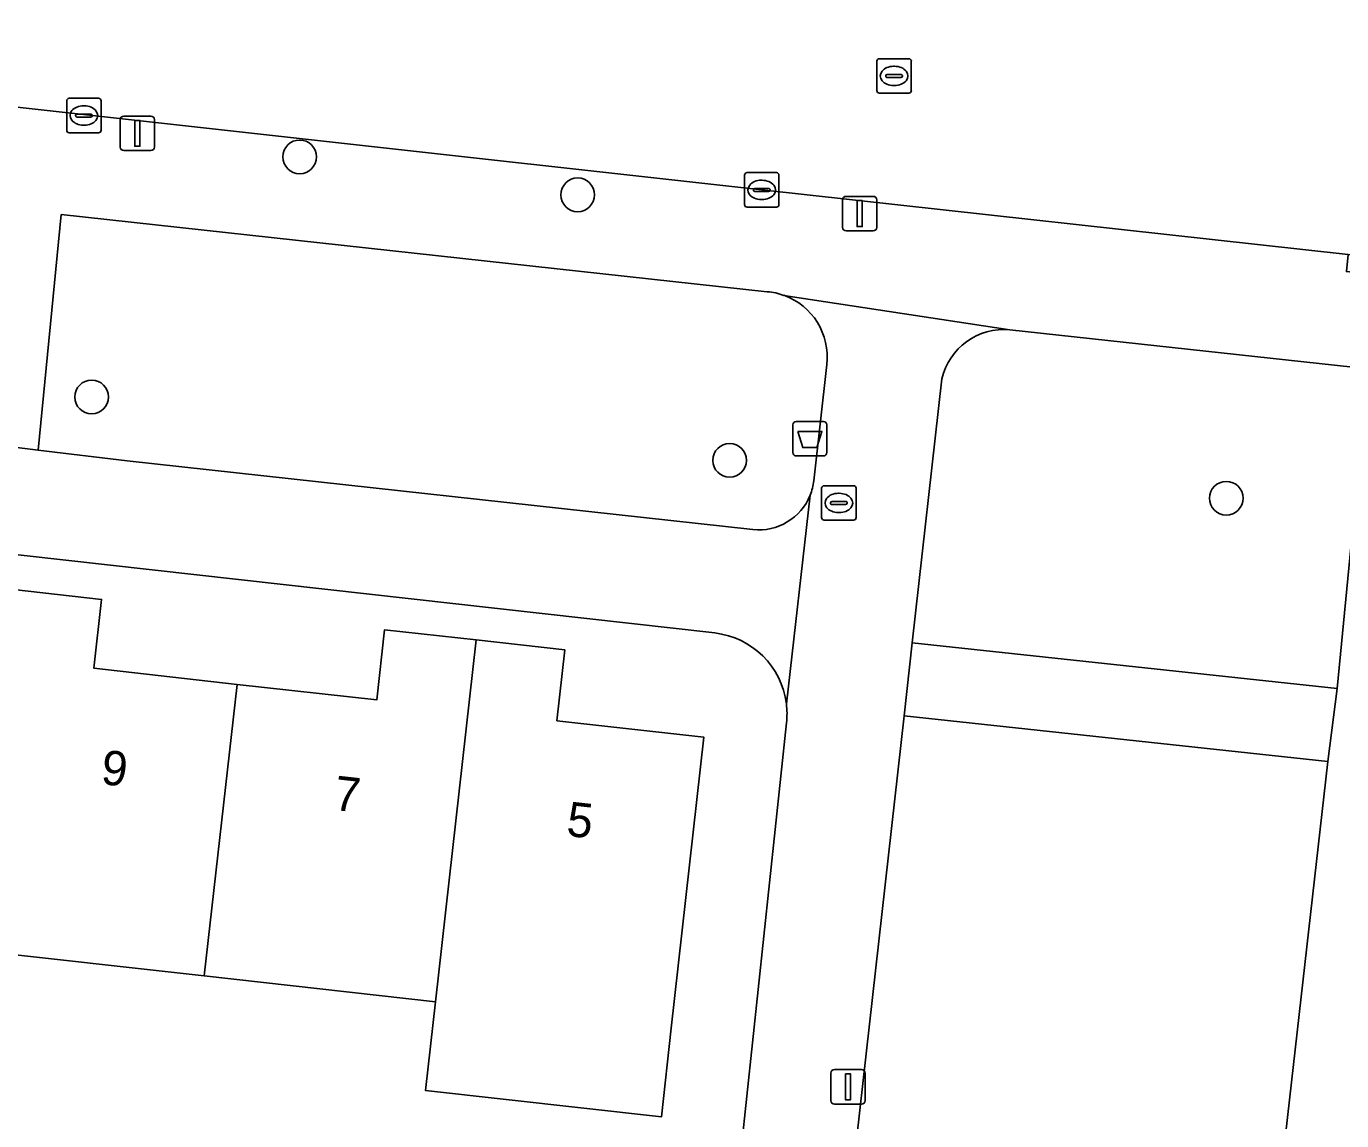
# Model space of a CAD drawing. Extents: x 161928 to 163071, y 386474 to 387428.
# Drawn here: x 162719.36 to 162757.53, y 387065.62 to 387097.36 of the extents above; entities that cross this region are included whole.
import ezdxf

# ---------------------------------------------------------------- set-up
doc = ezdxf.new("R2010")
doc.units = 0
for name, color, linetype in [('IMGEO_Afvalbak', 7, 'Continuous'), ('IMGEO_Boom', 7, 'Continuous'), ('IMGEO_Erf', 7, 'Continuous'), ('IMGEO_Groenvoorziening', 7, 'Continuous'), ('IMGEO_Kolk', 7, 'Continuous'), ('IMGEO_Lichtmast', 7, 'Continuous'), ('IMGEO_Pand', 7, 'Continuous'), ('IMGEO_Pand_nummerreeks', 7, 'Continuous'), ('IMGEO_Rijbaan_lokaal_open', 7, 'Continuous'), ('IMGEO_Rioolput', 7, 'Continuous'), ('IMGEO_Voetpad_open', 7, 'Continuous')]:
    doc.layers.add(name, color=color, linetype=linetype)

msp = doc.modelspace()

# ---------------------------------------------------------------- linework, layer by layer
at = {"layer": 'IMGEO_Afvalbak'}
for p, q in [((162741.698, 387085.898), (162742.488, 387085.898)), ((162742.488, 387085.898), (162741.698, 387085.898)), ((162741.598, 387084.998), (162741.598, 387085.798)), ((162741.598, 387085.798), (162741.598, 387084.998)), ((162742.588, 387085.798), (162742.588, 387084.998)), ((162742.588, 387084.998), (162742.588, 387085.798)), ((162742.488, 387084.898), (162741.698, 387084.898)), ((162741.698, 387084.898), (162742.488, 387084.898))]:
    msp.add_line(p, q, dxfattribs=at)
msp.add_lwpolyline([(162741.741, 387085.612), (162742.445, 387085.612), (162742.296, 387085.142), (162741.89, 387085.142), (162741.741, 387085.612)], dxfattribs=at)
for centre, start, end in [((162741.698, 387085.798), 90, 180), ((162741.698, 387085.798), 90, 180), ((162742.488, 387085.798), 0, 90), ((162742.488, 387085.798), 360, 90), ((162741.698, 387084.998), 180, 270), ((162741.698, 387084.998), 180, 270), ((162742.488, 387084.998), 270, 0), ((162742.488, 387084.998), 270, 0)]:
    msp.add_arc(centre, 0.1, start, end, dxfattribs=at)
at = {"layer": 'IMGEO_Boom'}
for centre in [(162727.29, 387093.574), (162735.357, 387092.473), (162721.254, 387086.61), (162739.766, 387084.771), (162754.176, 387083.673)]:
    msp.add_circle(centre, 0.489, dxfattribs=at)
at = {"layer": 'IMGEO_Erf'}
msp.add_lwpolyline([(162794.847, 387039.225), (162793.403, 387039.835), (162797.378, 387076.371), (162798.111, 387083.112), (162758.294, 387087.427), (162757.39, 387078.149), (162757.125, 387076.034), (162754.614, 387053.932), (162754.399, 387051.81), (162753.097, 387040.852), (162752.769, 387038.09), (162765.128, 387034.098), (162783.462, 387032.587), (162787.129, 387032.285), (162788.283, 387031.326)], close=True, dxfattribs=at)
for points in [[(162739.334, 387079.764), (162697.865, 387084.409)], [(162718.987, 387081.023), (162721.542, 387080.737), (162721.318, 387078.739), (162725.472, 387078.274), (162729.526, 387077.821), (162729.754, 387079.859), (162732.408, 387079.562), (162734.984, 387079.274), (162734.753, 387077.216), (162739.019, 387076.738), (162738.074, 387068.3), (162737.786, 387065.725), (162730.944, 387066.491), (162731.232, 387069.066), (162724.524, 387069.817), (162717.816, 387070.568)], [(162739.116, 387055.502), (162741.417, 387077.16)]]:
    msp.add_lwpolyline(points, dxfattribs=at)
for centre, radius, start, end in [((162739.074, 387077.421), 2.357, 7.0896, 83.6593), ((162739.042, 387077.419), 2.389, 353.78, 7.0504)]:
    msp.add_arc(centre, radius, start, end, dxfattribs=at)
at = {"layer": 'IMGEO_Groenvoorziening'}
for points in [[(162740.856, 387089.663), (162720.374, 387091.902), (162719.703, 387085.062), (162722.282, 387084.761), (162740.443, 387082.763)], [(162758.294, 387087.427), (162747.899, 387088.553)], [(162742.207, 387084.179), (162742.587, 387087.552)], [(162745.926, 387087.132), (162745.066, 387079.479), (162757.39, 387078.149), (162758.294, 387087.427)]]:
    msp.add_lwpolyline(points, dxfattribs=at)
msp.add_lwpolyline([(162754.614, 387053.932), (162757.125, 387076.034), (162744.828, 387077.363), (162742.345, 387055.26)], close=True, dxfattribs=at)
for centre, radius, start, end in [((162740.699, 387087.78), 1.889, 70.1214, 85.2215), ((162740.693, 387087.765), 1.906, 353.5858, 70.1317), ((162747.718, 387086.724), 1.838, 84.3455, 167.1791), ((162740.592, 387084.365), 1.625, 338.1621, 353.4439), ((162740.613, 387084.357), 1.603, 263.8967, 338.1426)]:
    msp.add_arc(centre, radius, start, end, dxfattribs=at)
at = {"layer": 'IMGEO_Kolk'}
for p, q in [((162720.53, 387094.347), (162720.53, 387095.199)), ((162720.605, 387095.273), (162721.457, 387095.273)), ((162721.531, 387095.199), (162721.531, 387094.347)), ((162720.789, 387094.767), (162720.789, 387094.779)), ((162721.227, 387094.73), (162720.829, 387094.73)), ((162720.832, 387094.816), (162721.23, 387094.816)), ((162721.018, 387095.053), (162721.043, 387095.053)), ((162721.273, 387094.779), (162721.273, 387094.767)), ((162721.041, 387094.493), (162721.016, 387094.493)), ((162721.457, 387094.273), (162720.605, 387094.273)), ((162740.196, 387092.19), (162740.196, 387093.042)), ((162740.271, 387093.116), (162741.123, 387093.116)), ((162740.684, 387092.896), (162740.709, 387092.896)), ((162741.197, 387093.042), (162741.197, 387092.19)), ((162740.455, 387092.61), (162740.455, 387092.622)), ((162740.893, 387092.573), (162740.495, 387092.573)), ((162740.498, 387092.659), (162740.896, 387092.659)), ((162740.939, 387092.622), (162740.939, 387092.61)), ((162741.123, 387092.116), (162740.271, 387092.116)), ((162740.707, 387092.336), (162740.682, 387092.336))]:
    msp.add_line(p, q, dxfattribs=at)
for points in [[(162720.53, 387094.347), (162720.53, 387095.199)], [(162720.605, 387095.273), (162721.457, 387095.273)], [(162721.531, 387095.199), (162721.531, 387094.347)], [(162721.457, 387094.273), (162720.605, 387094.273)], [(162740.196, 387092.19), (162740.196, 387093.042)], [(162740.271, 387093.116), (162741.123, 387093.116)], [(162741.197, 387093.042), (162741.197, 387092.19)], [(162741.123, 387092.116), (162740.271, 387092.116)]]:
    msp.add_lwpolyline(points, dxfattribs=at)
for centre, radius, start, end in [((162720.607, 387095.197), 0.0765, 91.552, 178.448), ((162720.607, 387095.197), 0.0765, 91.552, 178.448), ((162721.455, 387095.197), 0.0765, 1.552, 88.448), ((162721.455, 387095.197), 0.0765, 1.552, 88.448), ((162720.829, 387094.776), 0.0403, 85.8775, 175.7526), ((162720.826, 387094.766), 0.0366, 178.938, 274.7102), ((162721.23, 387094.773), 0.043, 264.8664, 352.4533), ((162721.234, 387094.778), 0.0386, 1.7309, 96.639), ((162720.607, 387094.349), 0.0765, 181.552, 268.448), ((162720.607, 387094.349), 0.0765, 181.552, 268.448), ((162721.455, 387094.349), 0.0765, 271.552, 358.448), ((162721.455, 387094.349), 0.0765, 271.552, 358.448), ((162740.273, 387093.04), 0.0765, 91.552, 178.448), ((162740.273, 387093.04), 0.0765, 91.552, 178.448), ((162741.121, 387093.04), 0.0765, 1.552, 88.448), ((162741.121, 387093.04), 0.0765, 1.552, 88.448), ((162740.495, 387092.619), 0.0403, 85.8775, 175.7526), ((162740.492, 387092.609), 0.0366, 178.938, 274.7102), ((162740.896, 387092.616), 0.043, 264.8664, 352.4533), ((162740.9, 387092.621), 0.0386, 1.7309, 96.639), ((162740.273, 387092.192), 0.0765, 181.552, 268.448), ((162740.273, 387092.192), 0.0765, 181.552, 268.448), ((162741.121, 387092.192), 0.0765, 271.552, 358.448), ((162741.121, 387092.192), 0.0765, 271.552, 358.448)]:
    msp.add_arc(centre, radius, start, end, dxfattribs=at)
for centre, major_axis, ratio, start_param, end_param in [((162721.017, 387094.773), (-0.387, 0.002), 0.722429, 4.712389, 7.853982), ((162721.042, 387094.773), (-0.39, 0.002), 0.717154, 1.570796, 4.712389), ((162740.683, 387092.616), (-0.387, 0.002), 0.722429, 4.712389, 7.853982), ((162740.708, 387092.616), (-0.39, 0.002), 0.717154, 1.570796, 4.712389)]:
    msp.add_ellipse(centre, major_axis=major_axis, ratio=ratio, start_param=start_param, end_param=end_param, dxfattribs=at)
at = {"layer": 'IMGEO_Lichtmast'}
for p, q in [((162722.186, 387094.757), (162722.976, 387094.757)), ((162722.976, 387094.757), (162722.186, 387094.757)), ((162722.086, 387093.857), (162722.086, 387094.657)), ((162722.086, 387094.657), (162722.086, 387093.857)), ((162723.076, 387094.657), (162723.076, 387093.857)), ((162723.076, 387093.857), (162723.076, 387094.657)), ((162722.976, 387093.757), (162722.186, 387093.757)), ((162722.186, 387093.757), (162722.976, 387093.757)), ((162743.144, 387092.429), (162743.934, 387092.429)), ((162743.934, 387092.429), (162743.144, 387092.429)), ((162743.044, 387091.529), (162743.044, 387092.329)), ((162743.044, 387092.329), (162743.044, 387091.529)), ((162744.034, 387092.329), (162744.034, 387091.529)), ((162744.034, 387091.529), (162744.034, 387092.329)), ((162743.934, 387091.429), (162743.144, 387091.429)), ((162743.144, 387091.429), (162743.934, 387091.429)), ((162742.705, 387066.2), (162742.705, 387067)), ((162742.705, 387067), (162742.705, 387066.2)), ((162742.805, 387067.1), (162743.595, 387067.1)), ((162743.595, 387067.1), (162742.805, 387067.1)), ((162743.695, 387067), (162743.695, 387066.2)), ((162743.695, 387066.2), (162743.695, 387067)), ((162743.595, 387066.1), (162742.805, 387066.1)), ((162742.805, 387066.1), (162743.595, 387066.1))]:
    msp.add_line(p, q, dxfattribs=at)
for points in [[(162722.506, 387094.632), (162722.656, 387094.632), (162722.656, 387093.882), (162722.506, 387093.882), (162722.506, 387094.632)], [(162743.464, 387092.304), (162743.614, 387092.304), (162743.614, 387091.554), (162743.464, 387091.554), (162743.464, 387092.304)], [(162743.125, 387066.975), (162743.275, 387066.975), (162743.275, 387066.225), (162743.125, 387066.225), (162743.125, 387066.975)]]:
    msp.add_lwpolyline(points, dxfattribs=at)
for centre, start, end in [((162722.186, 387094.657), 90, 180), ((162722.186, 387094.657), 90, 180), ((162722.976, 387094.657), 0, 90), ((162722.976, 387094.657), 360, 90), ((162722.186, 387093.857), 180, 270), ((162722.186, 387093.857), 180, 270), ((162722.976, 387093.857), 270, 0), ((162722.976, 387093.857), 270, 0), ((162743.144, 387092.329), 90, 180), ((162743.144, 387092.329), 90, 180), ((162743.934, 387092.329), 0, 90), ((162743.934, 387092.329), 360, 90), ((162743.144, 387091.529), 180, 270), ((162743.144, 387091.529), 180, 270), ((162743.934, 387091.529), 270, 0), ((162743.934, 387091.529), 270, 0), ((162742.805, 387067), 90, 180), ((162742.805, 387067), 90, 180), ((162743.595, 387067), 0, 90), ((162743.595, 387067), 360, 90), ((162742.805, 387066.2), 180, 270), ((162742.805, 387066.2), 180, 270), ((162743.595, 387066.2), 270, 0), ((162743.595, 387066.2), 270, 0)]:
    msp.add_arc(centre, 0.1, start, end, dxfattribs=at)
at = {"layer": 'IMGEO_Pand'}
for points in [[(162717.816, 387070.568), (162724.524, 387069.817), (162725.472, 387078.274), (162721.318, 387078.739), (162721.542, 387080.737), (162718.987, 387081.023)], [(162732.408, 387079.562), (162729.754, 387079.859), (162729.526, 387077.821), (162725.472, 387078.274), (162724.524, 387069.817), (162731.232, 387069.066)], [(162732.408, 387079.562), (162731.232, 387069.066), (162730.944, 387066.491), (162737.786, 387065.725), (162738.074, 387068.3), (162739.019, 387076.738), (162734.753, 387077.216), (162734.984, 387079.274)]]:
    msp.add_lwpolyline(points, close=True, dxfattribs=at)
at = {"layer": 'IMGEO_Rijbaan_lokaal_open'}
msp.add_lwpolyline([(162700.355, 387097.095), (162740.697, 387092.618), (162757.716, 387090.741), (162766.564, 387089.759), (162782.2, 387088.015), (162791, 387087.021), (162799.652, 387086.15), (162809.706, 387084.764), (162816.849, 387083.973), (162817.572, 387090.984), (162808.772, 387092.013), (162799.338, 387093.073), (162795.885, 387093.461), (162794.313, 387093.637), (162774.421, 387095.872), (162758.809, 387097.626), (162753.739, 387098.195), (162746.061, 387099.058), (162722.816, 387101.669)], dxfattribs=at)
at = {"layer": 'IMGEO_Rioolput'}
for p, q in [((162744.037, 387095.495), (162744.037, 387096.347)), ((162744.112, 387096.421), (162744.964, 387096.421)), ((162745.038, 387096.347), (162745.038, 387095.495)), ((162744.296, 387095.915), (162744.296, 387095.927)), ((162744.734, 387095.878), (162744.336, 387095.878)), ((162744.339, 387095.964), (162744.737, 387095.964)), ((162744.525, 387096.201), (162744.55, 387096.201)), ((162744.78, 387095.927), (162744.78, 387095.915)), ((162744.548, 387095.641), (162744.523, 387095.641)), ((162744.964, 387095.421), (162744.112, 387095.421)), ((162742.51, 387084.035), (162743.362, 387084.035)), ((162742.435, 387083.109), (162742.435, 387083.961)), ((162742.923, 387083.815), (162742.948, 387083.815)), ((162743.436, 387083.961), (162743.436, 387083.109)), ((162742.694, 387083.529), (162742.694, 387083.541)), ((162743.132, 387083.492), (162742.734, 387083.492)), ((162742.737, 387083.578), (162743.135, 387083.578)), ((162742.946, 387083.255), (162742.921, 387083.255)), ((162743.178, 387083.541), (162743.178, 387083.529)), ((162743.362, 387083.035), (162742.51, 387083.035))]:
    msp.add_line(p, q, dxfattribs=at)
for points in [[(162744.037, 387095.495), (162744.037, 387096.347)], [(162744.112, 387096.421), (162744.964, 387096.421)], [(162745.038, 387096.347), (162745.038, 387095.495)], [(162744.964, 387095.421), (162744.112, 387095.421)], [(162742.51, 387084.035), (162743.362, 387084.035)], [(162742.435, 387083.109), (162742.435, 387083.961)], [(162743.436, 387083.961), (162743.436, 387083.109)], [(162743.362, 387083.035), (162742.51, 387083.035)]]:
    msp.add_lwpolyline(points, dxfattribs=at)
for centre, radius, start, end in [((162744.114, 387096.345), 0.0765, 91.552, 178.448), ((162744.114, 387096.345), 0.0765, 91.552, 178.448), ((162744.962, 387096.345), 0.0765, 1.552, 88.448), ((162744.962, 387096.345), 0.0765, 1.552, 88.448), ((162744.336, 387095.924), 0.0403, 85.8775, 175.7526), ((162744.333, 387095.914), 0.0366, 178.938, 274.7102), ((162744.737, 387095.921), 0.043, 264.8664, 352.4533), ((162744.741, 387095.926), 0.0386, 1.7309, 96.639), ((162744.114, 387095.497), 0.0765, 181.552, 268.448), ((162744.114, 387095.497), 0.0765, 181.552, 268.448), ((162744.962, 387095.497), 0.0765, 271.552, 358.448), ((162744.962, 387095.497), 0.0765, 271.552, 358.448), ((162742.512, 387083.959), 0.0765, 91.552, 178.448), ((162742.512, 387083.959), 0.0765, 91.552, 178.448), ((162743.36, 387083.959), 0.0765, 1.552, 88.448), ((162743.36, 387083.959), 0.0765, 1.552, 88.448), ((162742.734, 387083.538), 0.0403, 85.8775, 175.7526), ((162742.731, 387083.528), 0.0366, 178.938, 274.7102), ((162743.135, 387083.535), 0.043, 264.8664, 352.4533), ((162743.139, 387083.54), 0.0386, 1.7309, 96.639), ((162742.512, 387083.111), 0.0765, 181.552, 268.448), ((162742.512, 387083.111), 0.0765, 181.552, 268.448), ((162743.36, 387083.111), 0.0765, 271.552, 358.448), ((162743.36, 387083.111), 0.0765, 271.552, 358.448)]:
    msp.add_arc(centre, radius, start, end, dxfattribs=at)
for centre, major_axis, ratio, start_param, end_param in [((162744.524, 387095.921), (-0.387, 0.002), 0.722429, 4.712389, 7.853982), ((162744.549, 387095.921), (-0.39, 0.002), 0.717154, 1.570796, 4.712389), ((162742.922, 387083.535), (-0.387, 0.002), 0.722429, 4.712389, 7.853982), ((162742.947, 387083.535), (-0.39, 0.002), 0.717154, 1.570796, 4.712389)]:
    msp.add_ellipse(centre, major_axis=major_axis, ratio=ratio, start_param=start_param, end_param=end_param, dxfattribs=at)
at = {"layer": 'IMGEO_Voetpad_open'}
for points in [[(162782.144, 387087.519), (162782.2, 387088.015), (162766.564, 387089.759), (162766.509, 387089.263), (162757.661, 387090.245), (162757.716, 387090.741), (162740.697, 387092.618), (162700.355, 387097.095)], [(162699.334, 387094.199), (162719.014, 387092.002), (162718.303, 387085.243), (162719.703, 387085.062), (162720.374, 387091.902), (162740.856, 387089.663)], [(162741.341, 387089.557), (162747.899, 387088.553), (162758.294, 387087.427), (162798.111, 387083.112), (162800.596, 387082.842), (162818.79, 387080.779), (162823.658, 387080.274), (162827.43, 387079.9), (162829.866, 387079.658), (162830.325, 387083.716), (162830.732, 387086.875), (162828.609, 387087.032)], [(162747.899, 387088.553), (162741.341, 387089.557)], [(162722.282, 387084.761), (162719.703, 387085.062), (162718.303, 387085.243), (162698.309, 387087.458)], [(162742.587, 387087.552), (162742.207, 387084.179)], [(162742.11, 387053.173), (162742.123, 387053.287), (162742.345, 387055.26), (162744.828, 387077.363), (162745.066, 387079.479), (162745.926, 387087.132)], [(162740.443, 387082.763), (162722.282, 387084.761)], [(162697.865, 387084.409), (162739.334, 387079.764)], [(162742.101, 387083.76), (162741.413, 387077.712)], [(162741.413, 387077.712), (162742.101, 387083.76)], [(162741.417, 387077.16), (162739.116, 387055.502)]]:
    msp.add_lwpolyline(points, dxfattribs=at)
msp.add_lwpolyline([(162745.066, 387079.479), (162744.828, 387077.363), (162757.125, 387076.034), (162757.39, 387078.149)], close=True, dxfattribs=at)
for centre, radius, start, end in [((162740.699, 387087.78), 1.889, 70.1214, 85.2215), ((162740.693, 387087.765), 1.906, 353.5858, 70.1317), ((162747.718, 387086.724), 1.838, 84.3455, 167.1791), ((162740.592, 387084.365), 1.625, 338.1621, 353.4439), ((162740.613, 387084.357), 1.603, 263.8967, 338.1426), ((162739.074, 387077.421), 2.357, 7.0896, 83.6593), ((162739.042, 387077.419), 2.389, 353.78, 7.0504)]:
    msp.add_arc(centre, radius, start, end, dxfattribs=at)

# ---------------------------------------------------------------- texts
at = {"layer": 'IMGEO_Pand_nummerreeks'}
for s, p in [('9', (162721.499, 387075.385)), ('7', (162728.253, 387074.635)), ('5', (162735.006, 387073.884))]:
    msp.add_text(s, height=1, rotation=353.6573, dxfattribs=at).set_placement(p)

doc.saveas('drawing.dxf')
